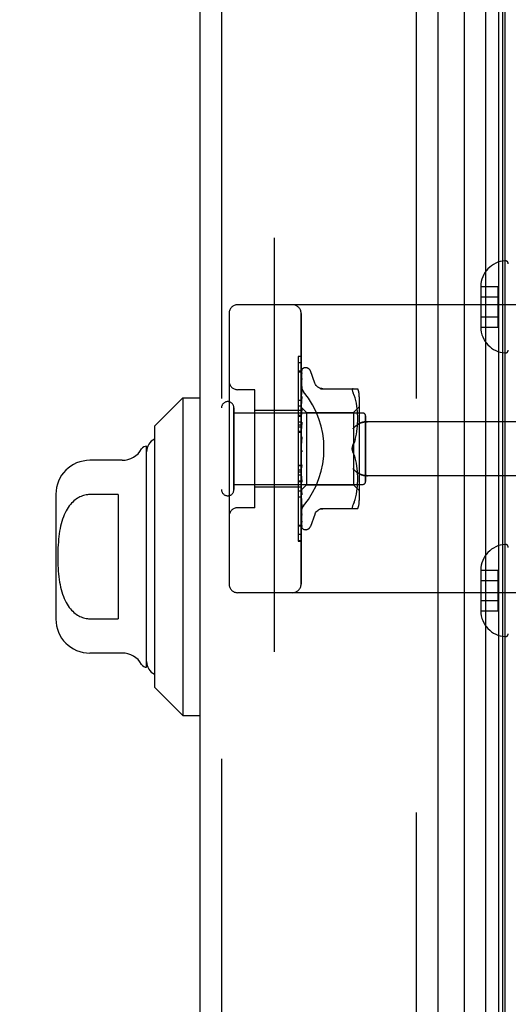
# Model space of a CAD drawing. Header units: inches. Extents: x 0 to 262, y 0 to 169.
# Tile 274 of 284: x 134.25 to 135.95, y 114.42 to 117.84. Entities that reach past the tile are written whole.
import ezdxf

# ---------------------------------------------------------------- set-up
doc = ezdxf.new("R2010")
doc.units = ezdxf.units.IN
doc.header["$LTSCALE"] = 14.384615
doc.header["$MEASUREMENT"] = 0
doc.linetypes.add('HIDDEN', pattern=[0.2, 0.1, -0.1])
doc.layers.get('0').update_dxf_attribs({"linetype": 'CONTINUOUS'})
for name, color, linetype in [('DEFAULT_2', 8, 'HIDDEN'), ('DIMENSIONS', 7, 'CONTINUOUS'), ('LEFTHAND_DOOR_ASSEMBLY', 7, 'CONTINUOUS'), ('RIGHTHAND_DOOR_ASSEMBLY', 7, 'CONTINUOUS')]:
    doc.layers.add(name, color=color, linetype=linetype)
doc.styles.get("Standard").update_dxf_attribs({"font": 'arial.ttf'})
doc.dimstyles.new('DIMSTYLE_1', dxfattribs={"dimtxt": 1.153846, "dimasz": 1.538462, "dimexe": 0.09, "dimexo": 0.07, "dimgap": 0.0375, "dimtad": 0, "dimtih": 1, "dimtoh": 1, "dimzin": 4, "dimdsep": 46, "dimtxsty": 'Standard', "dimblk": '_FILLED', "dimblk1": '_FILLED', "dimblk2": '_FILLED', "dimcen": 0.09, "dimadec": 3, "dimazin": 1, "dimtfac": 1, "dimtdec": 3, "dimtofl": 0, "dimtmove": 0, "dimatfit": 3, "dimldrblk": '_FILLED', "dimfxl": 0, "dimtolj": 1, "dimtzin": 4, "dimarcsym": 0})

# ---------------------------------------------------------------- blocks, each defined once
blk = doc.blocks.new('_FILLED')
at = {"color": 0, "linetype": 'ByBlock'}
blk.add_solid([(0, 0), (-1, 0.2), (-1, -0.2)], dxfattribs=at)
blk = doc.blocks.new('*D10')
at = {"layer": 'DIMENSIONS', "color": 2, "linetype": 'Continuous'}
for p, q in [((134.9539, 115.2736), (134.9539, 111.7873)), ((152.6199, 115.2736), (152.6199, 111.7873)), ((134.9539, 113.172), (141.194, 113.172)), ((152.6199, 113.172), (146.3799, 113.172))]:
    blk.add_line(p, q, dxfattribs=at)
at = {"layer": 'DIMENSIONS', "color": 2, "linetype": 'Continuous', "xscale": 1.5384615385, "yscale": 1.5384615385, "zscale": 1.5384615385, "rotation": 180}
blk.add_blockref('_FILLED', (134.9539, 113.172), dxfattribs=at)
at = {"layer": 'DIMENSIONS', "color": 2, "linetype": 'Continuous', "xscale": 1.5384615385, "yscale": 1.5384615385, "zscale": 1.5384615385}
blk.add_blockref('_FILLED', (152.6199, 113.172), dxfattribs=at)
at = {"layer": 'DIMENSIONS', "color": 2, "linetype": 'Continuous', "insert": (143.7869, 113.7489), "char_height": 1.15385, "width": 6.348299, "attachment_point": 2, "line_spacing_factor": 0.9}
blk.add_mtext('17.67\\PUSABLE\\PDEPTH', dxfattribs=at)
blk = doc.blocks.new('*D12')
at = {"layer": 'DIMENSIONS', "color": 2, "linetype": 'Continuous'}
for p, q in [((134.976, 121.2255), (130.6716, 121.2255)), ((132.0562, 121.2255), (132.0562, 86.3794)), ((132.0562, 49.2255), (132.0562, 84.0717)), ((134.987, 49.2255), (130.6716, 49.2255))]:
    blk.add_line(p, q, dxfattribs=at)
at = {"layer": 'DIMENSIONS', "color": 2, "linetype": 'Continuous', "xscale": 1.5384615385, "yscale": 1.5384615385, "zscale": 1.5384615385}
for p, rotation in [((132.0562, 121.2255), 90), ((132.0562, 49.2255), 270)]:
    blk.add_blockref('_FILLED', p, dxfattribs=dict(at, rotation=rotation))
at = {"layer": 'DIMENSIONS', "color": 2, "linetype": 'Continuous', "insert": (132.0562, 85.8025), "char_height": 1.15385, "width": 4.032027, "attachment_point": 2, "line_spacing_factor": 0.9}
blk.add_mtext('72.00', dxfattribs=at)

msp = doc.modelspace()

# ---------------------------------------------------------------- linework, layer by layer
at = {"layer": 'DEFAULT_2', "color": 8, "linetype": 'HIDDEN'}
msp.add_line((135.1364, 119.96), (135.1364, 50.4911), dxfattribs=at)
at = {"layer": 'LEFTHAND_DOOR_ASSEMBLY', "color": 8, "linetype": 'HIDDEN'}
for p, q in [((134.9539, 120.8405), (134.9539, 49.6105)), ((135.6289, 120.8405), (135.6289, 49.6105)), ((136.4279, 116.8505), (135.0099, 116.8505)), ((134.9799, 116.8205), (134.9799, 115.8805)), ((135.2299, 115.8805), (135.2299, 116.8205)), ((135.2199, 116.6483), (135.2199, 116.2376)), ((135.2299, 116.6483), (135.2199, 116.6483)), ((135.2299, 116.6199), (135.2199, 116.6199)), ((135.0699, 116.5555), (135.0099, 116.5555)), ((135.0699, 116.1455), (135.0699, 116.5555)), ((134.9969, 116.2085), (134.9969, 116.4925)), ((135.2299, 116.4985), (135.2199, 116.4985)), ((134.9969, 116.4745), (135.4439, 116.4745)), ((135.2299, 116.4835), (135.0699, 116.4835)), ((135.4539, 116.2365), (135.4539, 116.4645)), ((135.2299, 116.4425), (135.2199, 116.4425)), ((135.2299, 116.4324), (135.2199, 116.4324)), ((135.2299, 116.4252), (135.2199, 116.4252)), ((136.4279, 116.4443), (135.4603, 116.4443)), ((135.2299, 116.4102), (135.2199, 116.4102)), ((135.2199, 116.2939), (135.2299, 116.2939)), ((136.4279, 116.2568), (135.4603, 116.2568)), ((134.9969, 116.2265), (135.4439, 116.2265)), ((135.2199, 116.2376), (135.2299, 116.2376)), ((135.2199, 116.2372), (135.2199, 116.0299)), ((135.2299, 116.2372), (135.2199, 116.2372)), ((135.2299, 116.2356), (135.2199, 116.2356)), ((135.2299, 116.2175), (135.0699, 116.2175)), ((135.2299, 116.1821), (135.2199, 116.1821)), ((135.0699, 116.1455), (135.0099, 116.1455)), ((135.2199, 116.0852), (135.2299, 116.0852)), ((135.2299, 116.0308), (135.2199, 116.0308)), ((135.2199, 116.0299), (135.2299, 116.0299)), ((136.4279, 115.8505), (135.0099, 115.8505))]:
    msp.add_line(p, q, dxfattribs=at)
for points in [[(135.2387, 116.5485), (135.2382, 116.5491), (135.2378, 116.5497), (135.2373, 116.5503), (135.2369, 116.5509), (135.2364, 116.5516), (135.236, 116.5523), (135.2356, 116.5529), (135.2352, 116.5536), (135.2348, 116.5543), (135.2344, 116.555), (135.234, 116.5558), (135.2336, 116.5565), (135.2333, 116.5572), (135.2329, 116.558), (135.2326, 116.5588), (135.2323, 116.5595), (135.232, 116.5603), (135.2318, 116.5611), (135.2315, 116.5619), (135.2313, 116.5626), (135.2311, 116.5634), (135.2309, 116.5642), (135.2307, 116.565), (135.2305, 116.5658), (135.2304, 116.5666), (135.2303, 116.5673), (135.2302, 116.5681), (135.2301, 116.5689), (135.23, 116.5696), (135.23, 116.5704), (135.2299, 116.5712), (135.2299, 116.5719)], [(135.4091, 116.4193), (135.4096, 116.4198), (135.4102, 116.4204), (135.4107, 116.421), (135.4112, 116.4215), (135.4118, 116.4221), (135.4124, 116.4227), (135.4129, 116.4232), (135.4135, 116.4238), (135.4141, 116.4244), (135.4147, 116.4249), (135.4153, 116.4255), (135.416, 116.4261), (135.4166, 116.4266), (135.4172, 116.4272), (135.4179, 116.4277), (135.4185, 116.4283), (135.4192, 116.4288), (135.4198, 116.4294), (135.4205, 116.4299), (135.4211, 116.4304), (135.4218, 116.4309), (135.4225, 116.4314), (135.4231, 116.4319), (135.4238, 116.4324), (135.4245, 116.4329), (135.4251, 116.4334), (135.4258, 116.4339), (135.4264, 116.4343), (135.4271, 116.4348), (135.4278, 116.4352), (135.4284, 116.4357), (135.4291, 116.4361), (135.4297, 116.4365), (135.4303, 116.4369)], [(135.4603, 116.4443), (135.4591, 116.4443), (135.4578, 116.4442), (135.4565, 116.4442), (135.4553, 116.4441), (135.454, 116.444), (135.4528, 116.4439), (135.4516, 116.4438), (135.4504, 116.4436), (135.4492, 116.4434), (135.448, 116.4432), (135.4469, 116.443), (135.4458, 116.4428), (135.4447, 116.4426), (135.4436, 116.4423), (135.4426, 116.442), (135.4416, 116.4418), (135.4406, 116.4415), (135.4397, 116.4412), (135.4388, 116.4408), (135.4379, 116.4405), (135.437, 116.4402), (135.4362, 116.4399), (135.4353, 116.4395), (135.4346, 116.4391), (135.4338, 116.4388), (135.4331, 116.4384), (135.4323, 116.438), (135.4317, 116.4377), (135.431, 116.4373), (135.4303, 116.4369)], [(135.4303, 116.2642), (135.4297, 116.2646), (135.4291, 116.265), (135.4284, 116.2654), (135.4278, 116.2659), (135.4271, 116.2663), (135.4264, 116.2667), (135.4258, 116.2672), (135.4251, 116.2677), (135.4245, 116.2681), (135.4238, 116.2686), (135.4231, 116.2691), (135.4225, 116.2696), (135.4218, 116.2701), (135.4211, 116.2707), (135.4205, 116.2712), (135.4198, 116.2717), (135.4192, 116.2722), (135.4185, 116.2728), (135.4179, 116.2733), (135.4172, 116.2739), (135.4166, 116.2744), (135.416, 116.275), (135.4153, 116.2756), (135.4147, 116.2761), (135.4141, 116.2767), (135.4135, 116.2773), (135.4129, 116.2778), (135.4124, 116.2784), (135.4118, 116.279), (135.4112, 116.2795), (135.4107, 116.2801), (135.4102, 116.2807), (135.4096, 116.2812), (135.4091, 116.2818)], [(135.4303, 116.2642), (135.431, 116.2638), (135.4317, 116.2634), (135.4323, 116.263), (135.4331, 116.2627), (135.4338, 116.2623), (135.4346, 116.2619), (135.4353, 116.2616), (135.4362, 116.2612), (135.437, 116.2609), (135.4379, 116.2605), (135.4388, 116.2602), (135.4397, 116.2599), (135.4406, 116.2596), (135.4416, 116.2593), (135.4426, 116.259), (135.4436, 116.2588), (135.4447, 116.2585), (135.4458, 116.2583), (135.4469, 116.258), (135.448, 116.2578), (135.4492, 116.2576), (135.4504, 116.2575), (135.4516, 116.2573), (135.4528, 116.2572), (135.454, 116.2571), (135.4553, 116.257), (135.4565, 116.2569), (135.4578, 116.2568), (135.4591, 116.2568), (135.4603, 116.2568)], [(135.2299, 116.1292), (135.2299, 116.1299), (135.23, 116.1307), (135.23, 116.1314), (135.2301, 116.1322), (135.2302, 116.133), (135.2303, 116.1337), (135.2304, 116.1345), (135.2305, 116.1353), (135.2307, 116.1361), (135.2309, 116.1369), (135.2311, 116.1376), (135.2313, 116.1384), (135.2315, 116.1392), (135.2318, 116.14), (135.232, 116.1408), (135.2323, 116.1415), (135.2326, 116.1423), (135.2329, 116.1431), (135.2333, 116.1438), (135.2336, 116.1446), (135.234, 116.1453), (135.2344, 116.146), (135.2348, 116.1468), (135.2352, 116.1475), (135.2356, 116.1481), (135.236, 116.1488), (135.2364, 116.1495), (135.2369, 116.1501), (135.2373, 116.1508), (135.2378, 116.1514), (135.2382, 116.152), (135.2387, 116.1526)]]:
    msp.add_lwpolyline(points, dxfattribs=at)
for centre, radius, start, end in [((135.0099, 116.8205), 0.03, 90, 180), ((135.1999, 116.8205), 0.03, 0, 90), ((135.0099, 116.5855), 0.03, 180, 270), ((134.9754, 116.4925), 0.0215, 360, 180), ((135.4439, 116.4645), 0.01, 360, 90), ((135.4439, 116.2365), 0.01, 270, 0), ((134.9754, 116.2085), 0.0215, 180, 0), ((135.0099, 116.1155), 0.03, 90, 180), ((135.0099, 115.8805), 0.03, 180, 270), ((135.1999, 115.8805), 0.03, 270, 360)]:
    msp.add_arc(centre, radius, start, end, dxfattribs=at)
msp.add_ellipse((134.9969, 116.3505), major_axis=(0.3125, 0), ratio=1, start_param=-0.686108, end_param=0.686108, dxfattribs=at)
at = {"layer": 'RIGHTHAND_DOOR_ASSEMBLY', "color": 7, "linetype": 'Continuous'}
for p, q in [((135.8712, 49.5602), (135.8712, 120.8909)), ((135.9146, 120.882), (135.9146, 49.5691)), ((135.9283, 120.8752), (135.9283, 49.5759)), ((135.937, 120.8728), (135.937, 49.5782)), ((135.796, 120.8625), (135.796, 49.5885)), ((134.7214, 116.4283), (134.8199, 116.5267)), ((134.8199, 116.5267), (134.8199, 115.4244)), ((134.8199, 116.5267), (134.8789, 116.5267)), ((134.7214, 116.4283), (134.7214, 115.5228)), ((134.6939, 115.5917), (134.6939, 116.3594)), ((134.6086, 116.3102), (134.497, 116.3102)), ((134.3789, 116.1921), (134.3789, 115.759)), ((134.5955, 116.1912), (134.497, 116.1912)), ((134.5955, 116.1912), (134.5955, 115.7599)), ((134.497, 115.7599), (134.5955, 115.7599)), ((134.6086, 115.6409), (134.497, 115.6409)), ((134.7214, 115.5228), (134.8199, 115.4244)), ((134.8199, 115.4244), (134.8789, 115.4244))]:
    msp.add_line(p, q, dxfattribs=at)
at = {"layer": 'RIGHTHAND_DOOR_ASSEMBLY', "color": 3, "linetype": 'Continuous'}
for p, q in [((134.8789, 120.8405), (134.8789, 49.6105)), ((135.7039, 120.8405), (135.7039, 49.6105))]:
    msp.add_line(p, q, dxfattribs=at)
at = {"layer": 'RIGHTHAND_DOOR_ASSEMBLY', "color": 8, "linetype": 'HIDDEN'}
for p, q in [((134.9539, 120.8405), (134.9539, 49.6105)), ((135.6289, 120.8405), (135.6289, 49.6105)), ((135.8534, 116.9141), (135.8534, 116.913)), ((135.8534, 116.9141), (135.9134, 116.9141)), ((135.8534, 116.913), (135.8534, 116.7731)), ((135.9134, 116.772), (135.9134, 116.9141)), ((135.8534, 116.878), (135.9134, 116.878)), ((136.4279, 116.8505), (135.0099, 116.8505)), ((134.9799, 116.8205), (134.9799, 115.8805)), ((135.2299, 116.8205), (135.2299, 115.8805)), ((135.8534, 116.808), (135.9134, 116.808)), ((135.8534, 116.7731), (135.8534, 116.772)), ((135.8534, 116.772), (135.9134, 116.772)), ((135.2199, 116.6712), (135.2199, 116.4639)), ((135.2299, 116.6712), (135.2199, 116.6712)), ((135.2299, 116.6703), (135.2199, 116.6703)), ((135.2464, 116.6318), (135.2456, 116.6318)), ((135.2299, 116.6159), (135.2199, 116.6159)), ((135.2307, 116.4934), (135.2326, 116.6222)), ((135.2307, 116.4933), (135.2326, 116.6216)), ((135.2307, 116.4883), (135.2326, 116.6129)), ((135.2307, 116.4881), (135.2326, 116.6112)), ((135.2307, 116.4782), (135.2326, 116.5942)), ((135.2325, 116.6121), (135.2319, 116.6109)), ((135.2326, 116.5942), (135.2326, 116.5947)), ((135.2333, 116.6244), (135.2329, 116.6238)), ((135.2775, 116.5785), (135.2621, 116.6208)), ((135.2307, 116.4779), (135.2326, 116.5913)), ((135.2307, 116.4634), (135.2326, 116.5667)), ((135.2307, 116.4631), (135.2326, 116.5628)), ((135.2318, 116.5607), (135.2309, 116.5536)), ((135.2326, 116.5668), (135.2318, 116.5607)), ((135.2326, 116.5913), (135.2326, 116.5918)), ((135.2326, 116.5667), (135.2326, 116.5668)), ((135.2326, 116.5628), (135.2326, 116.5629)), ((135.0699, 116.5555), (135.0099, 116.5555)), ((135.0699, 116.1455), (135.0699, 116.5555)), ((135.2302, 116.5466), (135.2299, 116.5444)), ((135.2309, 116.5536), (135.2302, 116.5466)), ((135.2307, 116.4446), (135.2326, 116.5313)), ((135.2307, 116.4442), (135.2326, 116.5266)), ((135.2326, 116.5313), (135.2326, 116.5312)), ((135.2972, 116.5589), (135.4264, 116.5589)), ((135.4146, 116.5358), (135.411, 116.5443)), ((135.4177, 116.527), (135.4146, 116.5359)), ((135.4202, 116.5176), (135.4177, 116.527)), ((135.4319, 116.5301), (135.4319, 116.1709)), ((134.9969, 116.4925), (134.9969, 116.2085)), ((135.2199, 116.5189), (135.2299, 116.5189)), ((135.2305, 116.5118), (135.2299, 116.5055)), ((135.2299, 116.4948), (135.2489, 116.4758)), ((135.2299, 116.4912), (135.2307, 116.4883)), ((135.2307, 116.4934), (135.2307, 116.4933)), ((135.2307, 116.4933), (135.2307, 116.4934)), ((135.4119, 116.4758), (135.4319, 116.4958)), ((135.4222, 116.5081), (135.4202, 116.5177)), ((135.4237, 116.4985), (135.4222, 116.5081)), ((135.4248, 116.4891), (135.4237, 116.4986)), ((134.9969, 116.4745), (135.4439, 116.4745)), ((135.2299, 116.4835), (135.0699, 116.4835)), ((135.2299, 116.4655), (135.2199, 116.4655)), ((135.2199, 116.4639), (135.2299, 116.4639)), ((135.2199, 116.4635), (135.2199, 116.0527)), ((135.2299, 116.4635), (135.2199, 116.4635)), ((135.2299, 116.4861), (135.2307, 116.4881)), ((135.2299, 116.4827), (135.2307, 116.4782)), ((135.2299, 116.4743), (135.2307, 116.478)), ((135.2313, 116.4766), (135.2299, 116.4611)), ((135.2299, 116.4694), (135.2307, 116.4635)), ((135.2299, 116.458), (135.2307, 116.4632)), ((135.2307, 116.4224), (135.2326, 116.4894)), ((135.2307, 116.4883), (135.2307, 116.4881)), ((135.2307, 116.4881), (135.2307, 116.4883)), ((135.2307, 116.4219), (135.2326, 116.4839)), ((135.2307, 116.4782), (135.2307, 116.478)), ((135.2307, 116.4779), (135.2307, 116.4782)), ((135.2307, 116.4631), (135.2307, 116.4635)), ((135.2307, 116.4634), (135.2307, 116.4632)), ((135.2325, 116.4892), (135.2313, 116.4766)), ((135.2326, 116.4894), (135.2325, 116.4892)), ((135.2489, 116.4758), (135.2489, 116.2253)), ((135.2489, 116.4758), (135.4119, 116.4758)), ((135.4119, 116.4758), (135.4119, 116.3505)), ((135.4256, 116.4802), (135.4248, 116.4892)), ((135.4261, 116.4716), (135.4256, 116.4803)), ((135.4263, 116.4632), (135.426, 116.4717)), ((135.4264, 116.4549), (135.4263, 116.4633)), ((135.4539, 116.4645), (135.4539, 116.2365)), ((135.2299, 116.4517), (135.2307, 116.4447)), ((135.2299, 116.4379), (135.2307, 116.4443)), ((135.2325, 116.4421), (135.2299, 116.4126)), ((135.2299, 116.4304), (135.2307, 116.4225)), ((135.2307, 116.4442), (135.2307, 116.4447)), ((135.2307, 116.4446), (135.2307, 116.4443)), ((135.2307, 116.3975), (135.2326, 116.4424)), ((135.2307, 116.397), (135.2326, 116.4364)), ((135.2326, 116.4424), (135.2325, 116.4422)), ((135.4248, 116.4199), (135.4256, 116.4292)), ((135.4256, 116.429), (135.4261, 116.4381)), ((135.4261, 116.4379), (135.4263, 116.4466)), ((135.4263, 116.4464), (135.4264, 116.455)), ((136.4279, 116.4443), (135.4603, 116.4443)), ((135.2299, 116.4072), (135.2199, 116.4072)), ((135.2299, 116.4146), (135.2307, 116.422)), ((135.2299, 116.4063), (135.2307, 116.3977)), ((135.2299, 116.389), (135.2307, 116.3972)), ((135.2325, 116.3919), (135.2299, 116.362)), ((135.2307, 116.4223), (135.2307, 116.4225)), ((135.2307, 116.4224), (135.2307, 116.422)), ((135.2307, 116.4219), (135.2307, 116.4223)), ((135.2307, 116.397), (135.2307, 116.3977)), ((135.2307, 116.3975), (135.2307, 116.3972)), ((135.4177, 116.3826), (135.4202, 116.3919)), ((135.4202, 116.3918), (135.4222, 116.4013)), ((135.4222, 116.4012), (135.4237, 116.4107)), ((135.4237, 116.4106), (135.4248, 116.4201)), ((135.2299, 116.3801), (135.2307, 116.3712)), ((135.2307, 116.37), (135.2325, 116.3854)), ((135.411, 116.3651), (135.4146, 116.3737)), ((135.2299, 116.3528), (135.2307, 116.344)), ((135.2299, 116.347), (135.2301, 116.3466)), ((135.2299, 116.3345), (135.2307, 116.3434)), ((135.2299, 116.3255), (135.2307, 116.317)), ((135.2307, 116.3452), (135.2315, 116.3443)), ((135.411, 116.336), (135.4146, 116.3274)), ((135.4119, 116.3505), (135.4119, 116.2253)), ((135.4177, 116.3185), (135.4147, 116.3274)), ((135.2299, 116.2909), (135.2199, 116.2909)), ((135.2299, 116.3077), (135.2307, 116.3164)), ((135.2325, 116.2837), (135.2299, 116.3136)), ((135.2299, 116.2991), (135.2307, 116.2912)), ((135.2299, 116.2824), (135.2307, 116.2907)), ((135.2307, 116.3174), (135.2307, 116.3164)), ((135.2325, 116.2898), (135.2307, 116.3174)), ((135.2307, 116.3168), (135.2307, 116.317)), ((135.2326, 116.2836), (135.2307, 116.3168)), ((135.2307, 116.2914), (135.2307, 116.2907)), ((135.2326, 116.2404), (135.2307, 116.2914)), ((135.2307, 116.2909), (135.2307, 116.2912)), ((135.2326, 116.2346), (135.2307, 116.2909)), ((135.4202, 116.3092), (135.4177, 116.3185)), ((135.4222, 116.2998), (135.4202, 116.3093)), ((135.4237, 116.2904), (135.4222, 116.2999)), ((135.4248, 116.281), (135.4237, 116.2905)), ((135.2299, 116.2758), (135.2199, 116.2758)), ((135.2299, 116.2687), (135.2199, 116.2687)), ((135.2299, 116.2586), (135.2199, 116.2586)), ((135.2299, 116.2745), (135.2307, 116.2675)), ((135.2299, 116.2596), (135.2307, 116.2671)), ((135.2299, 116.2638), (135.2325, 116.2349)), ((135.2299, 116.2527), (135.2307, 116.2469)), ((135.2307, 116.2676), (135.2307, 116.2671)), ((135.2326, 116.1951), (135.2307, 116.2676)), ((135.2307, 116.2672), (135.2307, 116.2675)), ((135.2326, 116.19), (135.2307, 116.2672)), ((135.2325, 116.2837), (135.2326, 116.2835)), ((135.4256, 116.2719), (135.4248, 116.2812)), ((135.4261, 116.263), (135.4256, 116.2721)), ((135.4263, 116.2544), (135.4261, 116.2632)), ((135.4264, 116.246), (135.4263, 116.2546)), ((136.4279, 116.2568), (135.4603, 116.2568)), ((134.9969, 116.2265), (135.4439, 116.2265)), ((135.2299, 116.24), (135.2307, 116.2465)), ((135.2299, 116.2344), (135.2307, 116.23)), ((135.2299, 116.2245), (135.2307, 116.2297)), ((135.2299, 116.2203), (135.2307, 116.2174)), ((135.2307, 116.247), (135.2307, 116.2465)), ((135.2326, 116.1555), (135.2307, 116.247)), ((135.2307, 116.2466), (135.2307, 116.2469)), ((135.2326, 116.1512), (135.2307, 116.2466)), ((135.2307, 116.23), (135.2307, 116.2297)), ((135.2326, 116.123), (135.2307, 116.23)), ((135.2307, 116.2297), (135.2307, 116.23)), ((135.2326, 116.1196), (135.2307, 116.2297)), ((135.2307, 116.207), (135.2489, 116.2253)), ((135.2325, 116.2349), (135.2326, 116.2346)), ((135.2489, 116.2253), (135.4119, 116.2253)), ((135.4119, 116.2253), (135.4319, 116.2053)), ((135.4248, 116.2119), (135.4256, 116.2209)), ((135.4256, 116.2208), (135.4261, 116.2295)), ((135.426, 116.2294), (135.4263, 116.2379)), ((135.4263, 116.2377), (135.4264, 116.2462)), ((135.2299, 116.2175), (135.0699, 116.2175)), ((135.2299, 116.2025), (135.2199, 116.2025)), ((135.2299, 116.2135), (135.2307, 116.2172)), ((135.2299, 116.2074), (135.2307, 116.2096)), ((135.2299, 116.2063), (135.2307, 116.2071)), ((135.2307, 116.2175), (135.2307, 116.2172)), ((135.2326, 116.0987), (135.2307, 116.2175)), ((135.2307, 116.2173), (135.2307, 116.2174)), ((135.2326, 116.0963), (135.2307, 116.2173)), ((135.2307, 116.2097), (135.2307, 116.2096)), ((135.2326, 116.0823), (135.2307, 116.2097)), ((135.2307, 116.2096), (135.2307, 116.2097)), ((135.2326, 116.078), (135.2307, 116.2071)), ((135.2313, 116.2021), (135.2325, 116.1902)), ((135.2325, 116.1902), (135.2326, 116.19)), ((135.4177, 116.1741), (135.4202, 116.1835)), ((135.4202, 116.1834), (135.4222, 116.193)), ((135.4222, 116.193), (135.4237, 116.2026)), ((135.4237, 116.2025), (135.4248, 116.2119)), ((135.2299, 116.1753), (135.2305, 116.1693)), ((135.2305, 116.1693), (135.2314, 116.1617)), ((135.2326, 116.1512), (135.2326, 116.1512)), ((135.4146, 116.1652), (135.411, 116.1568)), ((135.4146, 116.1652), (135.4177, 116.1741)), ((135.0699, 116.1455), (135.0099, 116.1455)), ((135.2326, 116.1193), (135.2326, 116.1196)), ((135.2775, 116.1225), (135.2621, 116.0803)), ((135.4264, 116.1422), (135.2972, 116.1422)), ((135.2299, 116.0812), (135.2199, 116.0812)), ((135.2327, 116.0978), (135.2326, 116.0987)), ((135.2326, 116.0956), (135.2326, 116.0963)), ((135.2299, 116.0527), (135.2199, 116.0527)), ((135.234, 116.0741), (135.2342, 116.0738)), ((135.2464, 116.0693), (135.2456, 116.0693)), ((135.8534, 115.9291), (135.8534, 115.928)), ((135.8534, 115.9291), (135.9134, 115.9291)), ((135.8534, 115.928), (135.8534, 115.7881)), ((135.9134, 115.787), (135.9134, 115.9291)), ((135.8534, 115.893), (135.9134, 115.893)), ((136.4279, 115.8505), (135.0099, 115.8505)), ((135.8534, 115.823), (135.9134, 115.823)), ((135.8534, 115.7881), (135.8534, 115.787)), ((135.8534, 115.787), (135.9134, 115.787))]:
    msp.add_line(p, q, dxfattribs=at)
for points in [[(135.2333, 116.6249), (135.2328, 116.624), (135.2322, 116.6227), (135.2317, 116.6213), (135.2312, 116.6199), (135.2307, 116.6183), (135.2303, 116.6167), (135.2299, 116.6151)], [(135.2329, 116.6238), (135.2326, 116.6234), (135.2323, 116.623), (135.2321, 116.6226), (135.2318, 116.6221), (135.2314, 116.6216), (135.2311, 116.6211), (135.2308, 116.6205), (135.2305, 116.6199), (135.2303, 116.6192), (135.23, 116.6185), (135.2299, 116.6183)], [(135.2308, 116.6227), (135.2307, 116.6226), (135.2303, 116.6217), (135.2299, 116.6207)], [(135.2327, 116.6141), (135.2324, 116.6127), (135.2319, 116.6107), (135.2314, 116.6086), (135.231, 116.6064), (135.2306, 116.6042), (135.2302, 116.6019), (135.2299, 116.6002)], [(135.2319, 116.6109), (135.2316, 116.6104), (135.2313, 116.6099), (135.231, 116.6093), (135.2308, 116.6087), (135.2305, 116.6081), (135.2302, 116.6074), (135.23, 116.6068), (135.2299, 116.6066)], [(135.2326, 116.5947), (135.2323, 116.5927), (135.2318, 116.5899), (135.2314, 116.587), (135.231, 116.5841), (135.2306, 116.5812), (135.2302, 116.5783), (135.2299, 116.5764)], [(135.2328, 116.6125), (135.2328, 116.6125), (135.2328, 116.6126), (135.2328, 116.6125), (135.2327, 116.6124), (135.2325, 116.6121)], [(135.2326, 116.6222), (135.2326, 116.6228), (135.2327, 116.6234), (135.2329, 116.624), (135.233, 116.6245), (135.2333, 116.6249)], [(135.2326, 116.6216), (135.2326, 116.622), (135.2327, 116.6226), (135.2328, 116.6231), (135.233, 116.6236), (135.2331, 116.624), (135.2333, 116.6243), (135.2334, 116.6244), (135.2334, 116.6245)], [(135.2326, 116.6129), (135.2326, 116.6134), (135.2327, 116.6139), (135.2327, 116.6141)], [(135.2326, 116.6112), (135.2326, 116.6116), (135.2327, 116.6121), (135.2327, 116.6124), (135.2328, 116.6125)], [(135.2334, 116.6245), (135.2334, 116.6245), (135.2333, 116.6244)], [(135.2314, 116.5892), (135.2311, 116.5885), (135.2307, 116.5878), (135.2304, 116.587), (135.2301, 116.5862), (135.2299, 116.5857)], [(135.2299, 116.5719), (135.2299, 116.5712), (135.23, 116.5704), (135.23, 116.5696), (135.2301, 116.5689), (135.2302, 116.5681), (135.2303, 116.5673), (135.2304, 116.5666), (135.2305, 116.5658), (135.2307, 116.565), (135.2309, 116.5642), (135.2311, 116.5634), (135.2313, 116.5626), (135.2315, 116.5619), (135.2318, 116.5611), (135.232, 116.5603), (135.2323, 116.5595), (135.2326, 116.5588), (135.2329, 116.558), (135.2333, 116.5572), (135.2336, 116.5565), (135.234, 116.5558), (135.2344, 116.555), (135.2348, 116.5543), (135.2352, 116.5536), (135.2356, 116.5529), (135.236, 116.5523), (135.2364, 116.5516), (135.2369, 116.5509), (135.2373, 116.5503), (135.2378, 116.5497), (135.2382, 116.5491), (135.2387, 116.5485)], [(135.2326, 116.5629), (135.2326, 116.5628), (135.2325, 116.5627), (135.2325, 116.5624), (135.2323, 116.562), (135.2321, 116.5615), (135.2319, 116.5609), (135.2316, 116.5602), (135.2312, 116.5595), (135.2309, 116.5588), (135.2305, 116.5579), (135.2302, 116.5571), (135.2299, 116.5564)], [(135.2326, 116.5918), (135.2326, 116.5918), (135.2326, 116.5918), (135.2325, 116.5916), (135.2324, 116.5913), (135.2322, 116.5909), (135.232, 116.5904), (135.2314, 116.5892)], [(135.305, 116.5589), (135.3014, 116.5591), (135.2977, 116.5598), (135.2942, 116.561), (135.2908, 116.5626), (135.2876, 116.5647), (135.2848, 116.5671), (135.2822, 116.5698), (135.2801, 116.5729), (135.2784, 116.5761), (135.2776, 116.5781)], [(135.2326, 116.5312), (135.2322, 116.5282), (135.2318, 116.524), (135.2305, 116.5118)], [(135.2326, 116.5266), (135.2325, 116.5264), (135.2325, 116.5261), (135.2324, 116.5256), (135.2322, 116.5251), (135.232, 116.5245), (135.2317, 116.5239), (135.2314, 116.5232), (135.2308, 116.5217)], [(135.411, 116.5589), (135.4097, 116.5587), (135.4088, 116.5582), (135.4081, 116.5573), (135.4077, 116.5563), (135.4076, 116.555), (135.4077, 116.5534), (135.4081, 116.5516), (135.4088, 116.5495), (135.4097, 116.547), (135.411, 116.5443)], [(135.2308, 116.5217), (135.2304, 116.521), (135.2301, 116.5202), (135.2299, 116.5197)], [(135.2299, 116.4947), (135.2301, 116.4944), (135.2303, 116.4941), (135.2305, 116.4938), (135.2307, 116.4934)], [(135.2299, 116.4944), (135.2302, 116.4941), (135.2304, 116.4938), (135.2306, 116.4936), (135.2307, 116.4935), (135.2307, 116.4934), (135.2307, 116.4934)], [(135.2299, 116.4938), (135.2302, 116.4936), (135.2304, 116.4934), (135.2306, 116.4933), (135.2307, 116.4933), (135.2307, 116.4933), (135.2307, 116.4933)], [(135.2299, 116.493), (135.2301, 116.4931), (135.2303, 116.4932), (135.2305, 116.4933), (135.2307, 116.4933)], [(135.2299, 116.4898), (135.2302, 116.4894), (135.2304, 116.4891), (135.2306, 116.4888), (135.2307, 116.4885), (135.2307, 116.4883), (135.2307, 116.4883)], [(135.2299, 116.488), (135.2302, 116.4879), (135.2304, 116.4878), (135.2306, 116.4879), (135.2307, 116.488), (135.2307, 116.4881)], [(135.2299, 116.4802), (135.2302, 116.4798), (135.2304, 116.4793), (135.2306, 116.4789), (135.2307, 116.4785), (135.2307, 116.4782), (135.2307, 116.4782)], [(135.2313, 116.4801), (135.2306, 116.4786), (135.2303, 116.4778), (135.2299, 116.477)], [(135.2299, 116.4772), (135.2302, 116.4772), (135.2304, 116.4773), (135.2306, 116.4774), (135.2307, 116.4776), (135.2307, 116.4779)], [(135.2299, 116.466), (135.2302, 116.4654), (135.2304, 116.4649), (135.2306, 116.4644), (135.2307, 116.4639), (135.2307, 116.4635), (135.2307, 116.4634)], [(135.2299, 116.4618), (135.2302, 116.462), (135.2304, 116.4622), (135.2306, 116.4624), (135.2307, 116.4627), (135.2307, 116.4631)], [(135.2326, 116.484), (135.2326, 116.4838), (135.2325, 116.4834), (135.2324, 116.4828), (135.2322, 116.4822), (135.232, 116.4815), (135.2317, 116.4808), (135.2313, 116.4801)], [(135.2299, 116.4475), (135.2302, 116.4469), (135.2304, 116.4463), (135.2306, 116.4458), (135.2307, 116.4452), (135.2307, 116.4448), (135.2307, 116.4446)], [(135.2299, 116.4425), (135.2302, 116.4427), (135.2304, 116.443), (135.2306, 116.4434), (135.2307, 116.4438), (135.2307, 116.4442)], [(135.2326, 116.4365), (135.2325, 116.4359), (135.2324, 116.4352), (135.2322, 116.4345), (135.2319, 116.4338), (135.2316, 116.4331), (135.2313, 116.4325), (135.231, 116.4319), (135.2306, 116.4313), (135.2303, 116.4307), (135.23, 116.4301), (135.2299, 116.4299)], [(135.2299, 116.4255), (135.2302, 116.4249), (135.2304, 116.4243), (135.2306, 116.4237), (135.2307, 116.4231), (135.2307, 116.4226), (135.2307, 116.4224)], [(135.4303, 116.4369), (135.4297, 116.4365), (135.4291, 116.4361), (135.4284, 116.4357), (135.4278, 116.4352), (135.4271, 116.4348), (135.4264, 116.4343), (135.4258, 116.4339), (135.4251, 116.4334), (135.4245, 116.4329), (135.4238, 116.4324), (135.4231, 116.4319), (135.4225, 116.4314), (135.4218, 116.4309), (135.4211, 116.4304), (135.4205, 116.4299), (135.4198, 116.4294), (135.4192, 116.4288), (135.4185, 116.4283), (135.4179, 116.4277), (135.4172, 116.4272), (135.4166, 116.4266), (135.416, 116.4261), (135.4153, 116.4255), (135.4147, 116.4249), (135.4141, 116.4244), (135.4135, 116.4238), (135.4129, 116.4232), (135.4124, 116.4227), (135.4118, 116.4221), (135.4112, 116.4215), (135.4107, 116.421), (135.4102, 116.4204), (135.4096, 116.4198), (135.4091, 116.4193)], [(135.4303, 116.4369), (135.431, 116.4373), (135.4317, 116.4377), (135.4323, 116.438), (135.4331, 116.4384), (135.4338, 116.4388), (135.4346, 116.4391), (135.4353, 116.4395), (135.4362, 116.4399), (135.437, 116.4402), (135.4379, 116.4405), (135.4388, 116.4408), (135.4397, 116.4412), (135.4406, 116.4415), (135.4416, 116.4418), (135.4426, 116.442), (135.4436, 116.4423), (135.4447, 116.4426), (135.4458, 116.4428), (135.4469, 116.443), (135.448, 116.4432), (135.4492, 116.4434), (135.4504, 116.4436), (135.4516, 116.4438), (135.4528, 116.4439), (135.454, 116.444), (135.4553, 116.4441), (135.4565, 116.4442), (135.4578, 116.4442), (135.4591, 116.4443), (135.4603, 116.4443)], [(135.2299, 116.4198), (135.2302, 116.4201), (135.2304, 116.4204), (135.2305, 116.4209), (135.2306, 116.4213), (135.2307, 116.4218), (135.2307, 116.4219)], [(135.2299, 116.4009), (135.2302, 116.4002), (135.2304, 116.3996), (135.2306, 116.399), (135.2307, 116.3984), (135.2307, 116.3978), (135.2307, 116.3975)], [(135.2299, 116.3945), (135.2302, 116.395), (135.2304, 116.3955), (135.2306, 116.396), (135.2307, 116.3966), (135.2307, 116.397)], [(135.2325, 116.3855), (135.2325, 116.3851), (135.2323, 116.3844), (135.2321, 116.3838), (135.2318, 116.3832), (135.2316, 116.3827), (135.2313, 116.3822), (135.231, 116.3818), (135.2308, 116.3814), (135.2305, 116.381), (135.2303, 116.3807), (135.23, 116.3803), (135.2299, 116.3801)], [(135.2299, 116.3744), (135.2302, 116.3738), (135.2304, 116.3732), (135.2306, 116.3725), (135.2307, 116.3719), (135.2307, 116.3713), (135.2307, 116.3707)], [(135.2299, 116.3678), (135.2302, 116.3683), (135.2304, 116.3688), (135.2306, 116.3694), (135.2307, 116.37)], [(135.2307, 116.37), (135.2307, 116.3706), (135.2307, 116.3712)], [(135.4076, 116.3505), (135.4077, 116.3529), (135.4079, 116.3554), (135.4084, 116.3578), (135.4091, 116.3603), (135.41, 116.3627), (135.411, 116.3651)], [(135.4085, 116.3582), (135.4082, 116.3567), (135.4079, 116.3551), (135.4077, 116.3536), (135.4076, 116.352), (135.4076, 116.3505)], [(135.411, 116.3651), (135.4104, 116.3639), (135.4099, 116.3625), (135.4094, 116.3611), (135.4089, 116.3597)], [(135.4177, 116.3826), (135.4147, 116.3737), (135.411, 116.3651)], [(135.2299, 116.3462), (135.2301, 116.3459), (135.2302, 116.3457), (135.2304, 116.3456), (135.2305, 116.3455), (135.2305, 116.3454), (135.2306, 116.3453), (135.2306, 116.3453), (135.2307, 116.3452)], [(135.2299, 116.3403), (135.2302, 116.3409), (135.2304, 116.3415), (135.2306, 116.3421), (135.2307, 116.3427), (135.2307, 116.3434), (135.2307, 116.344)], [(135.2301, 116.3466), (135.2302, 116.3465), (135.2304, 116.3459), (135.2306, 116.3453), (135.2307, 116.3447), (135.2307, 116.3441), (135.2307, 116.3434)], [(135.2315, 116.3443), (135.2313, 116.3446), (135.231, 116.3449), (135.2308, 116.3453), (135.2305, 116.3458), (135.2303, 116.3462), (135.2301, 116.3466)], [(135.2307, 116.3452), (135.2308, 116.3452), (135.2308, 116.3451), (135.2308, 116.3451), (135.2309, 116.345), (135.231, 116.3449), (135.231, 116.3448), (135.2311, 116.3448)], [(135.2312, 116.3447), (135.2312, 116.3446), (135.2313, 116.3444), (135.2314, 116.3443), (135.2315, 116.3442)], [(135.2315, 116.3442), (135.2317, 116.3439), (135.2319, 116.3435), (135.2321, 116.343), (135.2323, 116.3425), (135.2324, 116.3419), (135.2325, 116.3413), (135.2326, 116.3408), (135.2325, 116.3402)], [(135.4076, 116.3505), (135.4076, 116.3486), (135.4078, 116.3467), (135.4081, 116.3448), (135.4085, 116.3429)], [(135.411, 116.336), (135.41, 116.3383), (135.4091, 116.3408), (135.4084, 116.3432), (135.4079, 116.3457), (135.4077, 116.3482), (135.4076, 116.3505)], [(135.409, 116.341), (135.4096, 116.3392), (135.4103, 116.3375), (135.411, 116.336)], [(135.2299, 116.3198), (135.2302, 116.3193), (135.2304, 116.3188), (135.2306, 116.3182), (135.2307, 116.3176), (135.2307, 116.3174)], [(135.2299, 116.3133), (135.2302, 116.3139), (135.2304, 116.3145), (135.2306, 116.3151), (135.2307, 116.3158), (135.2307, 116.3164), (135.2307, 116.3168)], [(135.2299, 116.2959), (135.2301, 116.2956), (135.2303, 116.2951), (135.2309, 116.2941)], [(135.2299, 116.2937), (135.2302, 116.2933), (135.2304, 116.2928), (135.2306, 116.2923), (135.2307, 116.2918), (135.2307, 116.2914)], [(135.2299, 116.2876), (135.2302, 116.2882), (135.2304, 116.2888), (135.2306, 116.2894), (135.2307, 116.29), (135.2307, 116.2906), (135.2307, 116.2909)], [(135.2309, 116.2941), (135.2312, 116.2936), (135.2315, 116.293), (135.2318, 116.2925), (135.2321, 116.2918), (135.2323, 116.2912), (135.2325, 116.2905), (135.2325, 116.2899), (135.2325, 116.2897)], [(135.2299, 116.2696), (135.2302, 116.2693), (135.2304, 116.2689), (135.2306, 116.2685), (135.2307, 116.2681), (135.2307, 116.2676)], [(135.2299, 116.2642), (135.2302, 116.2648), (135.2304, 116.2654), (135.2306, 116.266), (135.2307, 116.2665), (135.2307, 116.267), (135.2307, 116.2672)], [(135.4091, 116.2818), (135.4096, 116.2812), (135.4102, 116.2807), (135.4107, 116.2801), (135.4112, 116.2795), (135.4118, 116.279), (135.4124, 116.2784), (135.4129, 116.2778), (135.4135, 116.2773), (135.4141, 116.2767), (135.4147, 116.2761), (135.4153, 116.2756), (135.416, 116.275), (135.4166, 116.2744), (135.4172, 116.2739), (135.4179, 116.2733), (135.4185, 116.2728), (135.4192, 116.2722), (135.4198, 116.2717), (135.4205, 116.2712), (135.4211, 116.2707), (135.4218, 116.2701), (135.4225, 116.2696), (135.4231, 116.2691), (135.4238, 116.2686), (135.4245, 116.2681), (135.4251, 116.2677), (135.4258, 116.2672), (135.4264, 116.2667), (135.4271, 116.2663), (135.4278, 116.2659), (135.4284, 116.2654), (135.4291, 116.265), (135.4297, 116.2646), (135.4303, 116.2642)], [(135.4603, 116.2568), (135.4591, 116.2568), (135.4578, 116.2568), (135.4565, 116.2569), (135.4553, 116.257), (135.454, 116.2571), (135.4528, 116.2572), (135.4516, 116.2573), (135.4504, 116.2575), (135.4492, 116.2576), (135.448, 116.2578), (135.4469, 116.258), (135.4458, 116.2583), (135.4447, 116.2585), (135.4436, 116.2588), (135.4426, 116.259), (135.4416, 116.2593), (135.4406, 116.2596), (135.4397, 116.2599), (135.4388, 116.2602), (135.4379, 116.2605), (135.437, 116.2609), (135.4362, 116.2612), (135.4353, 116.2616), (135.4346, 116.2619), (135.4338, 116.2623), (135.4331, 116.2627), (135.4323, 116.263), (135.4317, 116.2634), (135.431, 116.2638), (135.4303, 116.2642)], [(135.2299, 116.2485), (135.2302, 116.2483), (135.2304, 116.248), (135.2306, 116.2477), (135.2307, 116.2473), (135.2307, 116.247)], [(135.2299, 116.2472), (135.2302, 116.2465), (135.2305, 116.2459)], [(135.2299, 116.2439), (135.2302, 116.2444), (135.2304, 116.245), (135.2306, 116.2455), (135.2307, 116.246), (135.2307, 116.2465), (135.2307, 116.2466)], [(135.2299, 116.231), (135.2302, 116.2309), (135.2304, 116.2308), (135.2306, 116.2306), (135.2307, 116.2303), (135.2307, 116.23)], [(135.2299, 116.2274), (135.2302, 116.2279), (135.2304, 116.2284), (135.2306, 116.2289), (135.2307, 116.2293), (135.2307, 116.2297), (135.2307, 116.2297)], [(135.2299, 116.2179), (135.2302, 116.2179), (135.2304, 116.2179), (135.2306, 116.2178), (135.2307, 116.2177), (135.2307, 116.2175)], [(135.2305, 116.2459), (135.2312, 116.2445), (135.2316, 116.2438), (135.2319, 116.2431), (135.2321, 116.2424), (135.2324, 116.2417), (135.2325, 116.241), (135.2326, 116.2405), (135.2326, 116.2404)], [(135.2299, 116.2154), (135.2302, 116.2159), (135.2304, 116.2163), (135.2306, 116.2166), (135.2307, 116.217), (135.2307, 116.2172), (135.2307, 116.2173)], [(135.2299, 116.2172), (135.2301, 116.2147), (135.2313, 116.2021)], [(135.2299, 116.2109), (135.2301, 116.2106), (135.2303, 116.2102), (135.2305, 116.2099), (135.2307, 116.2097)], [(135.2299, 116.2096), (135.2302, 116.2097), (135.2304, 116.2098), (135.2306, 116.2098), (135.2307, 116.2098), (135.2307, 116.2097)], [(135.2299, 116.2083), (135.2302, 116.2087), (135.2304, 116.209), (135.2306, 116.2092), (135.2307, 116.2094), (135.2307, 116.2096), (135.2307, 116.2096)], [(135.2299, 116.2066), (135.2301, 116.2066), (135.2303, 116.2067), (135.2305, 116.2069), (135.2307, 116.207)], [(135.2299, 116.202), (135.23, 116.2019), (135.2303, 116.201), (135.2307, 116.2002)], [(135.2307, 116.2002), (135.2314, 116.1986), (135.2318, 116.1979), (135.2321, 116.1971), (135.2323, 116.1965), (135.2325, 116.1959), (135.2325, 116.1954), (135.2326, 116.1951)], [(135.2299, 116.1622), (135.2301, 116.1616), (135.2305, 116.1608), (135.2308, 116.16), (135.2315, 116.1585)], [(135.2387, 116.1526), (135.2382, 116.152), (135.2378, 116.1514), (135.2373, 116.1508), (135.2369, 116.1501), (135.2364, 116.1495), (135.236, 116.1488), (135.2356, 116.1481), (135.2352, 116.1475), (135.2348, 116.1468), (135.2344, 116.146), (135.234, 116.1453), (135.2336, 116.1446), (135.2333, 116.1438), (135.2329, 116.1431), (135.2326, 116.1423), (135.2323, 116.1415), (135.232, 116.1408), (135.2318, 116.14), (135.2315, 116.1392), (135.2313, 116.1384), (135.2311, 116.1376), (135.2309, 116.1369), (135.2307, 116.1361), (135.2305, 116.1353), (135.2304, 116.1345), (135.2303, 116.1337), (135.2302, 116.133), (135.2301, 116.1322), (135.23, 116.1314), (135.23, 116.1307), (135.2299, 116.1299), (135.2299, 116.1292)], [(135.2314, 116.1617), (135.2318, 116.1578), (135.2326, 116.1512)], [(135.2315, 116.1585), (135.2318, 116.1579), (135.232, 116.1572), (135.2323, 116.1567), (135.2324, 116.1562), (135.2325, 116.1558), (135.2326, 116.1556), (135.2326, 116.1555)], [(135.411, 116.1568), (135.4097, 116.154), (135.4088, 116.1516), (135.4081, 116.1495), (135.4077, 116.1477), (135.4076, 116.1461), (135.4077, 116.1448), (135.4081, 116.1437), (135.4088, 116.1429), (135.4097, 116.1424), (135.411, 116.1422)], [(135.2299, 116.1397), (135.2302, 116.1377), (135.2305, 116.1344), (135.231, 116.1312), (135.2314, 116.128), (135.2318, 116.1248), (135.2326, 116.1193)], [(135.2299, 116.129), (135.23, 116.1288), (135.2303, 116.1279), (135.2307, 116.127), (135.2311, 116.1262), (135.2317, 116.1249)], [(135.2317, 116.1249), (135.232, 116.1243), (135.2322, 116.1237), (135.2324, 116.1233), (135.2325, 116.1231)], [(135.2325, 116.1231), (135.2325, 116.123), (135.2326, 116.1228), (135.2326, 116.1227), (135.2326, 116.1228), (135.2326, 116.123)], [(135.2776, 116.123), (135.2784, 116.1249), (135.2801, 116.1282), (135.2822, 116.1312), (135.2848, 116.134), (135.2876, 116.1364), (135.2908, 116.1385), (135.2942, 116.1401), (135.2977, 116.1413), (135.3014, 116.142), (135.305, 116.1422)], [(135.2299, 116.1117), (135.2302, 116.1099), (135.2306, 116.1073), (135.231, 116.1047), (135.2314, 116.1022), (135.2319, 116.0997), (135.2323, 116.0973), (135.2326, 116.0956)], [(135.2299, 116.1038), (135.2301, 116.1032), (135.2304, 116.1024), (135.2307, 116.1017), (135.231, 116.1011), (135.2314, 116.1004), (135.2316, 116.0999), (135.2322, 116.0988)], [(135.2299, 116.0923), (135.2302, 116.0906), (135.2306, 116.0887), (135.2311, 116.0868), (135.2315, 116.085), (135.232, 116.0833), (135.2325, 116.0817), (135.2329, 116.0806)], [(135.2299, 116.0874), (135.2302, 116.0868), (135.2305, 116.0861), (135.2308, 116.0854), (135.2311, 116.0847), (135.2314, 116.0841), (135.2317, 116.0836), (135.232, 116.083), (135.2323, 116.0826), (135.2328, 116.0818)], [(135.2299, 116.082), (135.2304, 116.0805), (135.2308, 116.0792), (135.2314, 116.0779), (135.232, 116.0767), (135.2327, 116.0756), (135.2335, 116.0745), (135.2344, 116.0736)], [(135.2322, 116.0988), (135.2324, 116.0984), (135.2326, 116.0981), (135.2327, 116.0979), (135.2327, 116.0978)], [(135.233, 116.0815), (135.233, 116.0814), (135.233, 116.0814), (135.233, 116.0815), (135.2329, 116.0818), (135.2327, 116.0821), (135.2326, 116.0826), (135.2326, 116.0831), (135.2326, 116.0835)], [(135.2329, 116.0806), (135.2328, 116.0807), (135.2327, 116.0811), (135.2326, 116.0817), (135.2326, 116.0823)], [(135.2328, 116.0818), (135.2329, 116.0816), (135.233, 116.0815)], [(135.2299, 116.0805), (135.23, 116.0802), (135.2302, 116.0797), (135.2304, 116.0793), (135.2306, 116.0789), (135.2308, 116.0785), (135.231, 116.0782), (135.2312, 116.0778), (135.2314, 116.0774), (135.2316, 116.0771), (135.2318, 116.0768), (135.232, 116.0765), (135.2322, 116.0762), (135.2324, 116.0759), (135.2326, 116.0756), (135.2328, 116.0754), (135.233, 116.0751), (135.2332, 116.0749), (135.2334, 116.0747), (135.2335, 116.0745), (135.2337, 116.0744), (135.2338, 116.0742), (135.234, 116.0741)], [(135.2342, 116.0738), (135.2342, 116.0738), (135.2342, 116.0738), (135.2342, 116.0739), (135.2341, 116.074), (135.2339, 116.0742), (135.2338, 116.0744), (135.2336, 116.0746), (135.2335, 116.0748), (135.2333, 116.075), (135.2332, 116.0753), (135.2331, 116.0756), (135.233, 116.0759), (135.2329, 116.0762), (135.2328, 116.0765), (135.2327, 116.0768), (135.2326, 116.0771), (135.2326, 116.0775), (135.2326, 116.0778), (135.2326, 116.078)]]:
    msp.add_lwpolyline(points, dxfattribs=at)
at = {"layer": 'RIGHTHAND_DOOR_ASSEMBLY', "color": 7, "linetype": 'Continuous'}
msp.add_lwpolyline([(134.497, 116.1912), (134.4927, 116.191), (134.4883, 116.1907), (134.484, 116.19), (134.4797, 116.1892), (134.4754, 116.188), (134.4711, 116.1867), (134.4668, 116.185), (134.4625, 116.1831), (134.4583, 116.1809), (134.454, 116.1784), (134.4498, 116.1756), (134.4457, 116.1725), (134.4416, 116.169), (134.4376, 116.1653), (134.4336, 116.1612), (134.4296, 116.1567), (134.4257, 116.1517), (134.422, 116.1464), (134.4183, 116.1407), (134.4147, 116.1345), (134.4114, 116.1279), (134.4082, 116.1209), (134.4052, 116.1136), (134.4024, 116.106), (134.3999, 116.0981), (134.3976, 116.0899), (134.3956, 116.0815), (134.3937, 116.0729), (134.3921, 116.064), (134.3907, 116.0548), (134.3895, 116.0455), (134.3884, 116.0359), (134.3876, 116.0262), (134.3869, 116.0163), (134.3863, 116.0063), (134.386, 115.9961), (134.3858, 115.9859), (134.3857, 115.9757), (134.3857, 115.9655), (134.386, 115.9553), (134.3863, 115.9452), (134.3868, 115.9352), (134.3875, 115.9253), (134.3884, 115.9155), (134.3894, 115.906), (134.3906, 115.8966), (134.392, 115.8875), (134.3937, 115.8786), (134.3955, 115.8699), (134.3975, 115.8615), (134.3998, 115.8533), (134.4023, 115.8454), (134.4051, 115.8377), (134.4081, 115.8303), (134.4113, 115.8233), (134.4147, 115.8167), (134.4182, 115.8105), (134.4219, 115.8047), (134.4257, 115.7993), (134.4296, 115.7944), (134.4335, 115.7899), (134.4375, 115.7858), (134.4416, 115.7821), (134.4457, 115.7786), (134.4498, 115.7755), (134.454, 115.7727), (134.4582, 115.7702), (134.4625, 115.768), (134.4668, 115.7661), (134.4711, 115.7644), (134.4754, 115.763), (134.4797, 115.7619), (134.484, 115.761), (134.4883, 115.7604), (134.4927, 115.76), (134.497, 115.7599)], dxfattribs=at)
at = {"layer": 'RIGHTHAND_DOOR_ASSEMBLY', "color": 8, "linetype": 'HIDDEN'}
for centre, radius, start, end in [((135.9434, 116.913), 0.09, 93.2246, 179.328), ((135.9389, 116.9929), 0.01, 360, 93.2246), ((135.0099, 116.8205), 0.03, 90, 180), ((135.1999, 116.8205), 0.03, 0, 90), ((135.9434, 116.773), 0.09, 180.672, 266.7754), ((135.9389, 116.6932), 0.01, 266.7754, 0), ((135.2456, 116.6151), 0.0167, 90, 152.8512), ((135.2464, 116.6151), 0.0167, 20, 90), ((135.0099, 116.5855), 0.03, 180, 270), ((135.3544, 116.5301), 0.0776, 0, 22.0761), ((134.9754, 116.4925), 0.0215, 0, 180), ((135.4439, 116.4645), 0.01, 0, 90), ((135.4439, 116.2365), 0.01, 270, 360), ((134.9754, 116.2085), 0.0215, 180, 360), ((135.3544, 116.1709), 0.0776, 337.9239, 360), ((135.0099, 116.1155), 0.03, 90, 180), ((135.2456, 116.086), 0.0167, 227.7647, 270), ((135.2464, 116.086), 0.0167, 270, 340), ((135.9434, 115.928), 0.09, 93.2246, 179.328), ((135.9389, 116.0079), 0.01, 360, 93.2246), ((135.0099, 115.8805), 0.03, 180, 270), ((135.1999, 115.8805), 0.03, 270, 360), ((135.9434, 115.788), 0.09, 180.672, 266.7754), ((135.9389, 115.7082), 0.01, 266.7754, 0)]:
    msp.add_arc(centre, radius, start, end, dxfattribs=at)
at = {"layer": 'RIGHTHAND_DOOR_ASSEMBLY', "color": 7, "linetype": 'Continuous'}
for centre, radius, start, end in [((134.6938, 116.3397), 0.0197, 89.8854, 150), ((134.7431, 116.3397), 0.0492, 116.1149, 180), ((134.6086, 116.3889), 0.0787, 270, 330), ((134.497, 116.1921), 0.1181, 90, 180), ((134.497, 115.759), 0.1181, 180, 270), ((134.6086, 115.5622), 0.0787, 30, 90), ((134.7431, 115.6114), 0.0492, 180, 243.8851), ((134.6938, 115.6114), 0.0197, 210, 270.1146)]:
    msp.add_arc(centre, radius, start, end, dxfattribs=at)
at = {"layer": 'RIGHTHAND_DOOR_ASSEMBLY', "color": 8, "linetype": 'HIDDEN'}
msp.add_ellipse((134.9969, 116.3505), major_axis=(0.3125, 0), ratio=1, start_param=-0.686108, end_param=0.686108, dxfattribs=at)

# ---------------------------------------------------------------- dimensions: what is measured, and where the dimension line sits
at = {"layer": 'DIMENSIONS', "color": 2, "linetype": 'Continuous'}
dim = msp.add_linear_dim(base=(132.0562, 121.2255), p1=(135.057, 49.2255), p2=(135.046, 121.2255), angle=90, dimstyle='DIMSTYLE_1', dxfattribs=at)
dim.commit()
dim.dimension.update_dxf_attribs({"geometry": '*D12', "text_midpoint": (132.0559, 85.2191), "dimtype": 160})
dim = msp.add_linear_dim(base=(152.6199, 113.172), p1=(134.9539, 115.3436), p2=(152.6199, 115.3436), text='<>\\PUSABLE\\PDEPTH', dimstyle='DIMSTYLE_1', dxfattribs=at)
dim.commit()
dim.dimension.update_dxf_attribs({"geometry": '*D10', "text_midpoint": (143.7869, 111.4412), "dimtype": 160})

doc.saveas('drawing.dxf')
